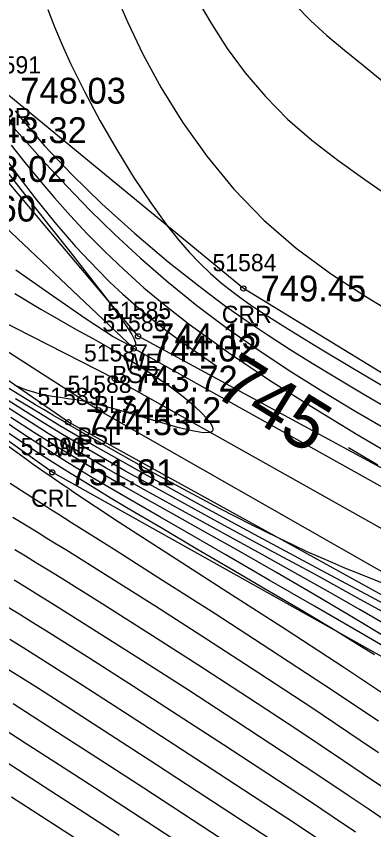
# Model space of a CAD drawing. Extents: x 1378535 to 1380697, y 997729 to 1000024.
# Drawn here: x 1379921.82 to 1379942.59, y 998805.66 to 998852.85 of the extents above; entities that cross this region are included whole.
import ezdxf

# ---------------------------------------------------------------- set-up
doc = ezdxf.new("R2010")
doc.units = 0
for name, color, linetype in [('RD_DTM_BkLn1', 7, 'Continuous'), ('RD_DTM_BkLn2', 7, 'Continuous'), ('RD_DTM_BkLn_txCode', 7, 'Continuous'), ('RD_DTM_Major1', 7, 'Continuous'), ('RD_DTM_Major1_Lbl', 7, 'Continuous'), ('RD_DTM_Minor1', 7, 'Continuous'), ('RD_EX_H2O', 7, 'Continuous'), ('RD_EX_H2O_txCode', 7, 'Continuous'), ('RD_EX_TX_H2O_ELEV', 7, 'Continuous'), ('RD_EX_TX_Misc_ELEV', 7, 'Continuous'), ('RD_SMD_Locator', 7, 'Continuous')]:
    doc.layers.add(name, color=color, linetype=linetype)

msp = doc.modelspace()

# ---------------------------------------------------------------- linework, layer by layer
at = {"layer": 'RD_DTM_BkLn1'}
msp.add_lwpolyline([(1380069.494, 998763.848), (1380063.849, 998771.801), (1380055.685, 998789.009), (1380046.97, 998791.391), (1380041.083, 998789.113), (1380026.367, 998796.632), (1380010.681, 998805.255), (1379998.761, 998803.758), (1379975.745, 998804.783), (1379927.549, 998831.825), (1379913.976, 998838.724), (1379907.176, 998844.661), (1379906.64, 998853.643), (1379899.037, 998859.818), (1379893.834, 998874.259), (1379889.362, 998880.409), (1379879.396, 998896.13), (1379864.401, 998911.924), (1379857.767, 998920.384), (1379839.603, 998931.53), (1379815.916, 998947.525), (1379774.763, 998980.586), (1379757.71, 998996.541), (1379750.233, 999010.437)], dxfattribs=at)
at = {"layer": 'RD_DTM_BkLn2'}
for points in [[(1380068.669, 998773.353), (1380055.416, 998791.262), (1380046.405, 998792.892), (1380040.759, 998790.306), (1380029.119, 998801.125), (1380010.691, 998809.061), (1379998.75, 998804.999), (1379976.167, 998807.09), (1379928.643, 998833.57), (1379917.605, 998843.988), (1379907.907, 998846.129), (1379909.914, 998856.179), (1379900.219, 998860.675), (1379897.268, 998867.755), (1379895.377, 998874.668), (1379890.561, 998880.572), (1379881.005, 998897.711), (1379867.047, 998914.158), (1379841.508, 998933.617), (1379816.848, 998950.286), (1379776.874, 998982.461), (1379760.159, 998998.029), (1379755.456, 999017.171)], [(1380079.28, 998746.894), (1380064.652, 998760.82), (1380056.238, 998766.854), (1380048.323, 998775.295), (1380040.023, 998781.877), (1380038.299, 998783.41), (1380023.024, 998795.05), (1380008.825, 998801.508), (1379998.414, 998801.494), (1379975.099, 998802.38), (1379926.598, 998830), (1379913.62, 998838.305), (1379906.017, 998842.599), (1379898.104, 998859.034), (1379896.968, 998860.105), (1379892.086, 998872.241), (1379888.823, 998880.103), (1379877.516, 998895.016), (1379862.887, 998910.551), (1379839.307, 998931.091), (1379814.312, 998944.238), (1379771.727, 998979.433), (1379755.659, 998994.851), (1379748.702, 999008.829)]]:
    msp.add_lwpolyline(points, dxfattribs=at)
at = {"layer": 'RD_DTM_Major1'}
for points in [[(1379915.278, 998853.05), (1379916.376, 998851.422), (1379916.926, 998850.607), (1379917.479, 998849.793), (1379917.861, 998849.238), (1379918.248, 998848.679), (1379918.644, 998848.113), (1379919.051, 998847.535), (1379919.472, 998846.942), (1379919.909, 998846.33), (1379920.842, 998845.039), (1379921.848, 998843.684), (1379922.924, 998842.291), (1379924.066, 998840.887), (1379925.27, 998839.498), (1379926.533, 998838.153), (1379927.263, 998837.43), (1379928.017, 998836.723), (1379928.806, 998836.027), (1379929.636, 998835.336), (1379930.516, 998834.644), (1379931.454, 998833.945), (1379933.467, 998832.555)], [(1379927.89, 998853.418), (1379928.295, 998852.485), (1379929.181, 998850.648), (1379930.244, 998848.704), (1379931.482, 998846.711), (1379932.891, 998844.727), (1379934.466, 998842.809), (1379936.205, 998841.017), (1379938.086, 998839.4), (1379940.078, 998837.935), (1379942.134, 998836.591), (1379944.207, 998835.338)], [(1379943.053, 998819.989), (1379942.327, 998820.27), (1379941.605, 998820.557), (1379940.915, 998820.839), (1379940.213, 998821.134), (1379939.488, 998821.448), (1379938.728, 998821.788), (1379937.925, 998822.16), (1379937.067, 998822.569), (1379935.441, 998823.373), (1379933.665, 998824.285), (1379931.785, 998825.279), (1379929.845, 998826.332), (1379927.891, 998827.421), (1379925.969, 998828.52), (1379925.458, 998828.817), (1379924.952, 998829.114), (1379924.449, 998829.411), (1379923.947, 998829.709), (1379923.445, 998830.009), (1379922.942, 998830.311), (1379921.02, 998831.479)], [(1379944.517, 998815.52), (1379941.82, 998817.078), (1379939.141, 998818.627), (1379936.52, 998820.143), (1379933.997, 998821.6), (1379931.612, 998822.975), (1379930.17, 998823.803), (1379928.789, 998824.599), (1379927.457, 998825.374), (1379926.162, 998826.141), (1379924.891, 998826.912), (1379923.633, 998827.698), (1379922.087, 998828.7), (1379920.559, 998829.721)], [(1379941.126, 998827.83), (1379942.82, 998826.835)], [(1379943.097, 998808.128), (1379941.976, 998808.892), (1379940.827, 998809.666), (1379938.111, 998811.474), (1379935.258, 998813.347), (1379932.362, 998815.225), (1379929.518, 998817.048), (1379926.821, 998818.758), (1379924.365, 998820.294), (1379923.672, 998820.723), (1379923.006, 998821.132), (1379922.362, 998821.526), (1379921.736, 998821.906)], [(1379933.732, 998805.129), (1379931.482, 998806.598), (1379929.224, 998808.07), (1379926.993, 998809.521), (1379924.823, 998810.924), (1379922.748, 998812.254), (1379921.636, 998812.961)]]:
    msp.add_lwpolyline(points, dxfattribs=at)
at = {"layer": 'RD_DTM_Minor1'}
for points in [[(1379932.351, 998853.805), (1379933.154, 998852.409), (1379934.078, 998850.986), (1379935.125, 998849.568), (1379936.294, 998848.186), (1379937.585, 998846.873), (1379938.99, 998845.655), (1379940.493, 998844.501), (1379942.073, 998843.376), (1379943.707, 998842.245)], [(1379938.053, 998853.477), (1379938.911, 998852.596), (1379939.853, 998851.737), (1379940.88, 998850.875), (1379941.989, 998849.982), (1379943.176, 998849.031)], [(1379923.659, 998853.24), (1379924.051, 998852.233), (1379924.488, 998851.193), (1379924.975, 998850.116), (1379925.781, 998848.478), (1379926.679, 998846.799), (1379927.64, 998845.13), (1379928.634, 998843.519), (1379929.634, 998842.018), (1379930.61, 998840.675), (1379931.244, 998839.879), (1379931.864, 998839.164), (1379932.481, 998838.516), (1379933.105, 998837.923), (1379933.746, 998837.369), (1379934.415, 998836.843), (1379934.886, 998836.496), (1379935.379, 998836.151), (1379935.896, 998835.803), (1379936.442, 998835.449), (1379937.019, 998835.083), (1379937.633, 998834.702), (1379939.404, 998833.624), (1379941.379, 998832.442), (1379943.498, 998831.187)], [(1379921.756, 998847.368), (1379921.943, 998847.121), (1379922.14, 998846.87), (1379923.453, 998845.335), (1379925.025, 998843.684), (1379926.791, 998841.975), (1379928.685, 998840.265), (1379930.642, 998838.61), (1379932.595, 998837.067), (1379933.901, 998836.099), (1379935.185, 998835.195), (1379936.459, 998834.342), (1379937.733, 998833.524), (1379939.016, 998832.727), (1379940.322, 998831.937), (1379941.976, 998830.953), (1379943.692, 998829.945)], [(1379921.699, 998846.365), (1379922.285, 998845.69), (1379922.9, 998844.996), (1379923.549, 998844.279), (1379924.771, 998842.971), (1379926.101, 998841.609), (1379927.529, 998840.215), (1379929.047, 998838.813), (1379930.644, 998837.425), (1379932.311, 998836.075), (1379934.097, 998834.738), (1379935.927, 998833.463), (1379937.778, 998832.248), (1379939.629, 998831.09), (1379941.458, 998829.988), (1379943.243, 998828.938)], [(1379921.529, 998845.37), (1379922.328, 998844.365), (1379923.166, 998843.343), (1379924.044, 998842.311), (1379924.966, 998841.274), (1379925.938, 998840.233), (1379926.967, 998839.193), (1379928.065, 998838.15), (1379929.241, 998837.101), (1379930.507, 998836.045), (1379931.875, 998834.98), (1379934.153, 998833.34), (1379936.598, 998831.707), (1379939.118, 998830.114), (1379941.619, 998828.597), (1379944.01, 998827.189)], [(1379921.19, 998843.945), (1379922.44, 998842.35), (1379923.701, 998840.752), (1379924.928, 998839.199), (1379926.074, 998837.736), (1379927.094, 998836.412), (1379927.338, 998836.09), (1379927.568, 998835.782), (1379927.784, 998835.489), (1379927.982, 998835.212), (1379928.163, 998834.953), (1379928.324, 998834.713), (1379928.528, 998834.386), (1379928.674, 998834.113), (1379928.751, 998833.903), (1379928.748, 998833.765), (1379928.657, 998833.707), (1379928.465, 998833.738), (1379927.46, 998834.259), (1379925.879, 998835.284), (1379923.922, 998836.631), (1379921.788, 998838.116)], [(1379921.733, 998836.766), (1379923.252, 998835.854), (1379924.288, 998835.258), (1379925.306, 998834.686), (1379926.3, 998834.131), (1379927.265, 998833.587), (1379928.195, 998833.046), (1379929.085, 998832.502), (1379929.969, 998831.922), (1379930.786, 998831.346), (1379931.516, 998830.788), (1379932.142, 998830.264), (1379932.646, 998829.788), (1379933.009, 998829.375), (1379933.123, 998829.213), (1379933.201, 998829.069), (1379933.241, 998828.945), (1379933.239, 998828.842), (1379933.194, 998828.763), (1379933.101, 998828.71), (1379932.685, 998828.688), (1379932.037, 998828.793), (1379931.216, 998828.994), (1379930.281, 998829.258), (1379929.29, 998829.554), (1379928.302, 998829.85), (1379927.925, 998829.959), (1379927.559, 998830.063), (1379927.204, 998830.161), (1379926.862, 998830.252), (1379926.532, 998830.335), (1379926.216, 998830.41), (1379926.149, 998830.426), (1379926.083, 998830.44), (1379926.017, 998830.455), (1379925.888, 998830.482), (1379925.824, 998830.495), (1379925.303, 998830.59), (1379924.823, 998830.664), (1379924.368, 998830.727), (1379923.926, 998830.793), (1379923.483, 998830.874), (1379923.023, 998830.981), (1379922.834, 998831.034), (1379922.638, 998831.093), (1379922.436, 998831.161), (1379922.224, 998831.238), (1379922.002, 998831.326), (1379921.768, 998831.424)], [(1379943.117, 998818.295), (1379941.806, 998819.025), (1379939.254, 998820.421), (1379936.516, 998821.902), (1379933.69, 998823.429), (1379930.874, 998824.964), (1379928.167, 998826.468), (1379925.666, 998827.905), (1379924.501, 998828.597), (1379923.401, 998829.267), (1379922.353, 998829.918), (1379921.344, 998830.555)], [(1379945.194, 998817.679), (1379942.418, 998819.173), (1379939.271, 998820.856), (1379935.917, 998822.655), (1379932.521, 998824.493), (1379929.245, 998826.297), (1379926.254, 998827.99), (1379925.284, 998828.554), (1379924.362, 998829.099), (1379923.477, 998829.629), (1379922.621, 998830.148), (1379921.784, 998830.661)], [(1379943.506, 998817.425), (1379941.796, 998818.421), (1379940.075, 998819.408), (1379938.319, 998820.396), (1379936.072, 998821.64), (1379931.486, 998824.152), (1379929.23, 998825.403), (1379927.052, 998826.637), (1379924.993, 998827.847), (1379923.685, 998828.647), (1379922.44, 998829.431), (1379921.248, 998830.2)], [(1379943.498, 998816.688), (1379941.22, 998818.065), (1379939.024, 998819.367), (1379936.895, 998820.606), (1379934.817, 998821.792), (1379932.971, 998822.83), (1379931.157, 998823.841), (1379929.38, 998824.835), (1379927.644, 998825.819), (1379925.953, 998826.802), (1379924.311, 998827.791), (1379922.886, 998828.685), (1379921.505, 998829.581)], [(1379942.621, 998815.813), (1379941.527, 998816.493), (1379940.341, 998817.216), (1379938.503, 998818.315), (1379936.513, 998819.489), (1379934.431, 998820.708), (1379932.317, 998821.943), (1379930.234, 998823.164), (1379928.24, 998824.342), (1379927.337, 998824.881), (1379926.461, 998825.409), (1379925.605, 998825.932), (1379924.762, 998826.455), (1379923.924, 998826.985), (1379923.084, 998827.525), (1379921.38, 998828.656)], [(1379944.096, 998812.916), (1379940.857, 998815.069), (1379937.49, 998817.259), (1379934.114, 998819.43), (1379930.848, 998821.526), (1379927.808, 998823.491), (1379925.113, 998825.27), (1379924.938, 998825.388), (1379924.765, 998825.504), (1379924.595, 998825.62), (1379924.426, 998825.734), (1379924.095, 998825.96), (1379923.764, 998826.187), (1379923.44, 998826.411), (1379923.123, 998826.633), (1379922.811, 998826.852), (1379922.503, 998827.07), (1379922.2, 998827.287), (1379920.948, 998828.2)], [(1379942.854, 998811.951), (1379939.75, 998814.029), (1379936.554, 998816.125), (1379933.374, 998818.178), (1379930.321, 998820.127), (1379927.505, 998821.912), (1379925.034, 998823.472), (1379924.635, 998823.723), (1379924.249, 998823.967), (1379923.876, 998824.203), (1379923.513, 998824.433), (1379922.815, 998824.876), (1379922.13, 998825.315), (1379921.464, 998825.745)], [(1379942.857, 998810.125), (1379941.806, 998810.839), (1379938.925, 998812.768), (1379935.913, 998814.747), (1379932.877, 998816.712), (1379929.923, 998818.601), (1379927.16, 998820.347), (1379924.693, 998821.889), (1379924.136, 998822.233), (1379923.602, 998822.563), (1379923.087, 998822.88), (1379922.104, 998823.483), (1379921.63, 998823.772)], [(1379943.506, 998806.014), (1379942.311, 998806.829), (1379941.105, 998807.643), (1379939.865, 998808.472), (1379937.286, 998810.181), (1379934.576, 998811.958), (1379931.817, 998813.75), (1379929.089, 998815.504), (1379926.473, 998817.167), (1379924.05, 998818.689), (1379923.238, 998819.193), (1379922.455, 998819.676), (1379921.693, 998820.141)], [(1379941.527, 998805.526), (1379940.233, 998806.391), (1379938.905, 998807.273), (1379936.438, 998808.9), (1379933.858, 998810.589), (1379931.231, 998812.297), (1379928.623, 998813.977), (1379926.103, 998815.586), (1379923.738, 998817.079), (1379922.823, 998817.65), (1379921.937, 998818.199), (1379921.069, 998818.731)], [(1379939.347, 998805.14), (1379937.922, 998806.073), (1379935.547, 998807.626), (1379933.085, 998809.234), (1379930.588, 998810.858), (1379928.11, 998812.463), (1379925.701, 998814.011), (1379923.417, 998815.465), (1379922.418, 998816.094), (1379921.444, 998816.702)], [(1379936.952, 998804.867), (1379934.671, 998806.354), (1379932.327, 998807.883), (1379929.959, 998809.427), (1379927.606, 998810.955), (1379925.309, 998812.438), (1379923.106, 998813.848), (1379922.028, 998814.531), (1379920.968, 998815.196)], [(1379932.822, 998803.887), (1379928.519, 998806.693), (1379926.398, 998808.072), (1379924.332, 998809.41), (1379922.348, 998810.686), (1379921.181, 998811.432)], [(1379927.808, 998805.322), (1379925.799, 998806.629), (1379923.84, 998807.898), (1379921.949, 998809.117), (1379920.733, 998809.897)], [(1379925.198, 998805.186), (1379923.345, 998806.388), (1379921.548, 998807.549)]]:
    msp.add_lwpolyline(points, dxfattribs=at)
at = {"layer": 'RD_EX_H2O'}
for points in [[(1380070.621, 998774.633), (1380055.416, 998791.262), (1380053.724, 998791.967), (1380046.405, 998792.892), (1380043.626, 998791.979), (1380040.398, 998791.019), (1380029.23, 998801.494), (1380010.575, 998809.953), (1379999.064, 998806.017), (1379976.33, 998808.61), (1379928.894, 998834.283), (1379918.79, 998846.238), (1379910.283, 998856.591), (1379904.931, 998863.621), (1379897.769, 998868.2), (1379895.816, 998874.908), (1379890.915, 998880.907), (1379881.561, 998898.346), (1379867.26, 998914.916), (1379841.927, 998933.998)], [(1380077.687, 998746.386), (1380063.222, 998759.989), (1380055.551, 998765.988), (1380047.884, 998774.43), (1380047.297, 998774.724), (1380039.375, 998781.355), (1380008.706, 998800.487), (1379998.259, 998801.388), (1379975.291, 998801.511), (1379998.259, 998801.388), (1379975.291, 998801.511), (1379924.847, 998829.301), (1379911.985, 998838.17), (1379905.662, 998841.812), (1379901.08, 998848.931), (1379897.442, 998858.696), (1379895.563, 998859.46), (1379891.099, 998862.456), (1379885.945, 998867.363), (1379882.039, 998876.422), (1379877.103, 998894.846), (1379861.306, 998910.256), (1379835.533, 998927.591)], [(1379997.837, 998797.598), (1379973.42, 998798.736), (1379923.913, 998826.394), (1379910.472, 998835.943), (1379903.47, 998840.095), (1379899.036, 998847.157), (1379894.474, 998854.271), (1379896.788, 998858.202), (1379884.516, 998866.738), (1379878.138, 998874.325), (1379875.449, 998884.785), (1379871.598, 998891.084), (1379860.034, 998908.13), (1379856.023, 998913.003), (1379850.337, 998908.19)], [(1380108.189, 998741.589), (1380085.378, 998754.286), (1380077.645, 998768.896), (1380071.453, 998775.863), (1380057.354, 998791.791), (1380046.587, 998794.093), (1380040.905, 998791.763), (1380029.705, 998802.496), (1380010.231, 998811.955), (1379998.501, 998809.16), (1379976.765, 998811.574), (1379935.013, 998837.057), (1379921.054, 998848.528), (1379916.07, 998853.807), (1379913.795, 998858.542), (1379906.262, 998864.932), (1379899.149, 998873.757), (1379888.525, 998891.494)]]:
    msp.add_lwpolyline(points, dxfattribs=at)
at = {"layer": 'RD_SMD_Locator'}
for centre in [(1379935.013, 998837.057), (1379928.894, 998834.283), (1379928.643, 998833.57), (1379927.549, 998831.825), (1379926.598, 998830), (1379924.847, 998829.301), (1379923.913, 998826.394)]:
    msp.add_circle(centre, 0.15, dxfattribs=at)

# ---------------------------------------------------------------- texts
at = {"layer": 'RD_DTM_BkLn_txCode'}
for s, p in [('51586', (1379926.824, 998834.57)), ('51587', (1379925.754, 998832.825)), ('BSR', (1379927.391, 998831.57)), ('51588', (1379924.803, 998831)), ('BLS', (1379926.321, 998829.825)), ('BSL', (1379925.37, 998828))]:
    msp.add_text(s, height=1, dxfattribs=at).set_placement(p)
at = {"layer": 'RD_DTM_Major1_Lbl'}
msp.add_text('745', height=3, rotation=328.3262, dxfattribs=at).set_placement((1379933.161, 998830.913))
at = {"layer": 'RD_EX_H2O_txCode'}
for s, p in [('51591', (1379919.542, 998849.528)), ('CRR', (1379919.802, 998846.528)), ('51584', (1379933.218, 998838.057)), ('51585', (1379927.099, 998835.283)), ('CRR', (1379933.761, 998835.057)), ('WE', (1379928.055, 998832.283)), ('51589', (1379923.052, 998830.301)), ('51590', (1379922.078, 998827.394)), ('WE', (1379924.008, 998827.301)), ('CRL', (1379922.685, 998824.394))]:
    msp.add_text(s, height=1, dxfattribs=at).set_placement(p)
at = {"layer": 'RD_EX_TX_H2O_ELEV'}
for s, p in [('748.03', (1379922.054, 998847.778)), ('743.32', (1379919.79, 998845.488)), ('749.45', (1379936.013, 998836.307)), ('744.15', (1379929.894, 998833.533)), ('744.53', (1379925.847, 998828.551)), ('751.81', (1379924.913, 998825.644))]:
    msp.add_text(s, height=1.5, dxfattribs=at).set_placement(p)
at = {"layer": 'RD_EX_TX_Misc_ELEV'}
for s, p in [('743.02', (1379918.605, 998843.238)), ('744.60', (1379916.832, 998840.939)), ('744.02', (1379929.643, 998832.82)), ('743.72', (1379928.549, 998831.075)), ('744.12', (1379927.598, 998829.25))]:
    msp.add_text(s, height=1.5, dxfattribs=at).set_placement(p)

doc.saveas('drawing.dxf')
